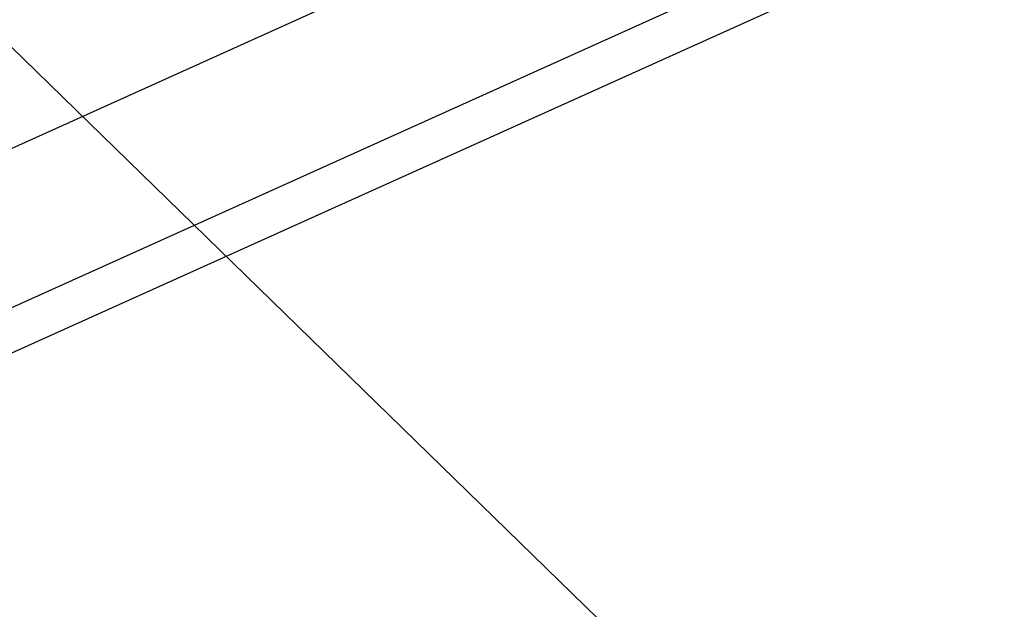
# Model space of a CAD drawing. Extents: x 1620708 to 2082925, y 607056 to 634194.
# Tile 453 of 656: x 1620945 to 1620957, y 607319 to 607326. Entities that reach past the tile are written whole.
import ezdxf

# ---------------------------------------------------------------- set-up
doc = ezdxf.new("R2010")
doc.units = 0
doc.header["$MEASUREMENT"] = 0
for name, color, linetype, lineweight in [('BR_P_Gen_Hatch', 253, 'Continuous', 0), ('BR_P_Slab_Object', 3, 'Continuous', 30), ('BR_P_Sub_Object', 1, 'Continuous', 30)]:
    doc.layers.add(name, color=color, linetype=linetype, lineweight=lineweight)
doc.layers.add('PROP TXT', color=3, linetype='Continuous')
doc.styles.add('ARIAL', font='arial.ttf')
doc.dimstyles.new('RWM', dxfattribs={"dimtxt": 0.125, "dimasz": 0.1875, "dimexe": 0.09375, "dimexo": 0.09375, "dimgap": 0.046875, "dimtad": 1, "dimdec": 1, "dimzin": 3, "dimdsep": 46, "dimlunit": 4, "dimtxsty": 'ARIAL', "dimcen": -0.09375, "dimclrd": 1, "dimclre": 1, "dimclrt": 256, "dimadec": 0, "dimazin": 0, "dimtfac": 1, "dimtdec": 1, "dimtmove": 1, "dimatfit": 3, "dimfxl": 1, "dimfrac": 2, "dimtzin": 3, "dimarcsym": 0})

msp = doc.modelspace()

# ---------------------------------------------------------------- linework, layer by layer
at = {"layer": 'BR_P_Gen_Hatch', "transparency": 33554610, "flags": 128}
msp.add_lwpolyline([(1620897.491, 607304.553, -0.414214), (1620902.496, 607317.78), (1620980.645, 607353.023, -0.131648), (1620985.754, 607353.857, -0.267954), (1620993.872, 607348.018), (1620995.264, 607344.931), (1620992.529, 607343.698), (1620991.604, 607345.749), (1620900.693, 607304.751), (1620901.618, 607302.7), (1620898.883, 607301.466)], format="xyb", close=True, dxfattribs=at)
at = {"layer": 'BR_P_Slab_Object'}
msp.add_line((1620970.295, 607334.22), (1620917.314, 607310.326), dxfattribs=at)
at = {"layer": 'BR_P_Sub_Object'}
for p, q in [((1620991.604, 607345.749), (1620900.693, 607304.751)), ((1620992.529, 607343.698), (1620901.618, 607302.7))]:
    msp.add_line(p, q, dxfattribs=at)

# ---------------------------------------------------------------- leaders
at = {"layer": 'PROP TXT'}
for points in [[(1620968.183, 607319.482), (1620948.232, 607336.831), (1620948.409, 607338.588)], [(1620959.329, 607312.089), (1620939.88, 607331.032), (1620939.999, 607332.219)]]:
    msp.add_leader(points, dimstyle='RWM', override={"dimscale": 11.2, "dimdec": 2, "dimlunit": 2, "dimclrd": 2, "dimclre": 2, "dimclrt": 2, "dimtdec": 2}, dxfattribs=at)

doc.saveas('drawing.dxf')
